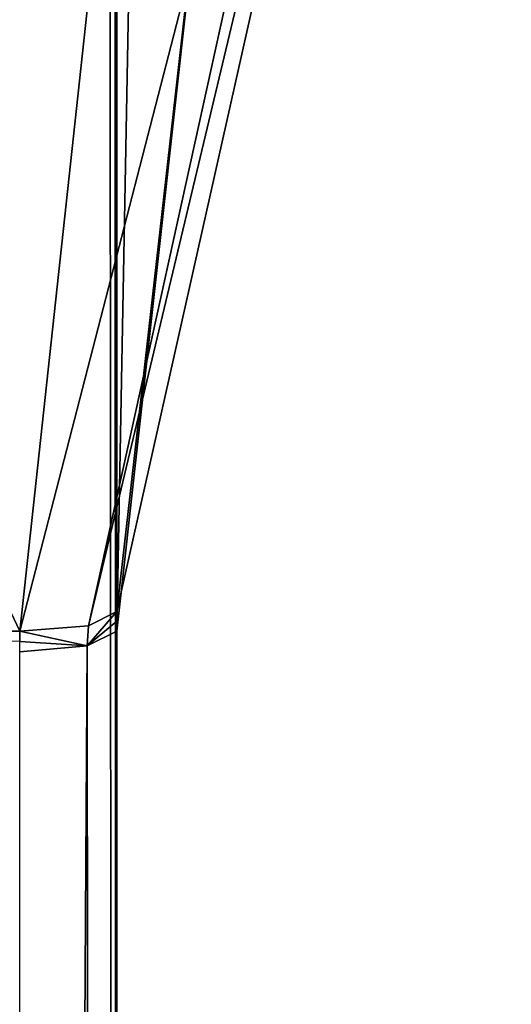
# Model space of a CAD drawing. Header units: millimetres. Extents: x -275 to 275, y -678 to 20.
# Tile 463 of 514: x 4.7 to 6.22, y -42.86 to -39.82. Entities that reach past the tile are written whole.
import ezdxf

# ---------------------------------------------------------------- set-up
doc = ezdxf.new("R2010")
doc.units = ezdxf.units.MM
doc.header["$LTSCALE"] = 65.185185
for name, color, linetype in [('249', 7, 'CONTINUOUS'), ('252', 7, 'CONTINUOUS'), ('369', 7, 'CONTINUOUS'), ('370', 7, 'CONTINUOUS'), ('371', 7, 'CONTINUOUS'), ('390', 7, 'CONTINUOUS'), ('391', 7, 'CONTINUOUS'), ('392', 7, 'CONTINUOUS'), ('393', 7, 'CONTINUOUS'), ('394', 7, 'CONTINUOUS')]:
    doc.layers.add(name, color=color, linetype=linetype)

msp = doc.modelspace()

# ---------------------------------------------------------------- linework, layer by layer
at = {"layer": '249', "linetype": 'Continuous'}
for points in [[(5, -11.7635, 16.85), (5, -74.7, 16.85), (5, -15.4223, 13.5814), (5, -11.7635, 16.85)], [(5, -15.4223, 13.5814), (5, -74.7, 16.85), (5, -18.2021, 9.5387), (5, -15.4223, 13.5814)], [(5, -18.2021, 9.5387), (5, -74.7, 16.85), (5, -41.7104, 9.5388), (5, -18.2021, 9.5387)], [(5, -41.7104, 9.5388), (5, -74.7, 16.85), (5, -41.7104, -13.0355), (5, -41.7104, 9.5388)], [(5, -41.7104, -13.0355), (5, -74.7, 16.85), (5, -74.1478, -6.0272), (5, -41.7104, -13.0355)]]:
    msp.add_3dface(points, dxfattribs=at)
at = {"layer": '252', "linetype": 'Continuous'}
for points in [[(4.1213, -74.7, 18.9713), (4.9632, -10.8898, 17.3182), (4.0576, -6.3554, 19.0332), (4.1213, -74.7, 18.9713)], [(5, -74.7, 16.85), (4.9632, -10.8898, 17.3182), (4.1213, -74.7, 18.9713), (5, -74.7, 16.85)], [(4.9632, -10.8898, 17.3182), (5, -74.7, 16.85), (4.991, -11.3411, 17.0828), (4.9632, -10.8898, 17.3182)], [(5, -74.7, 16.85), (5, -11.7635, 16.85), (4.991, -11.3411, 17.0828), (5, -74.7, 16.85)]]:
    msp.add_3dface(points, dxfattribs=at)
at = {"layer": '369', "linetype": 'Continuous'}
for points in [[(5, -41.7104, -13.0355), (4.9121, -74.1926, -6.2345), (4.9089, -41.7559, -13.246), (5, -41.7104, -13.0355)], [(5, -41.7104, -13.0355), (5, -74.1478, -6.0272), (4.9121, -74.1926, -6.2345), (5, -41.7104, -13.0355)], [(4.9121, -74.1926, -6.2345), (4.7, -74.2112, -6.3204), (4.9089, -41.7559, -13.246), (4.9121, -74.1926, -6.2345)], [(4.9089, -41.7559, -13.246), (4.7, -74.2112, -6.3204), (4.7, -41.7738, -13.3287), (4.9089, -41.7559, -13.246)]]:
    msp.add_3dface(points, dxfattribs=at)
at = {"layer": '370', "linetype": 'Continuous'}
for points in [[(5, -41.6798, -13.0422), (4.9089, -41.7559, -13.246), (5.0001, -41.6492, -13.049), (5, -41.6798, -13.0422)], [(5.0001, -41.6492, -13.049), (4.9089, -41.7559, -13.246), (4.9124, -41.694, -13.2559), (5.0001, -41.6492, -13.049)], [(4.9089, -41.7559, -13.246), (4.7001, -41.7104, -13.3424), (4.9124, -41.694, -13.2559), (4.9089, -41.7559, -13.246)], [(5, -41.7104, -13.0355), (4.9089, -41.7559, -13.246), (5, -41.6798, -13.0422), (5, -41.7104, -13.0355)], [(4.7001, -41.7104, -13.3424), (4.9089, -41.7559, -13.246), (4.7, -41.7421, -13.3356), (4.7001, -41.7104, -13.3424)], [(4.9089, -41.7559, -13.246), (4.7, -41.7738, -13.3287), (4.7, -41.7421, -13.3356), (4.9089, -41.7559, -13.246)]]:
    msp.add_3dface(points, dxfattribs=at)
at = {"layer": '371', "linetype": 'Continuous'}
msp.add_3dface([(4.7001, -41.7104, -13.3424), (4.7, -41.7421, -13.3356), (2.8001, -41.7104, -13.3424), (4.7001, -41.7104, -13.3424)], dxfattribs=at)
at = {"layer": '390', "linetype": 'Continuous'}
for points in [[(4.7001, -41.7104, -13.3424), (2.8001, -41.7104, -13.3424), (3.1549, -38.4455, -13.9457), (4.7001, -41.7104, -13.3424)], [(4.7001, -41.7104, -13.3424), (3.1549, -38.4455, -13.9457), (5.0091, -38.8604, -13.9443), (4.7001, -41.7104, -13.3424)]]:
    msp.add_3dface(points, dxfattribs=at)
at = {"layer": '391', "linetype": 'Continuous'}
for points in [[(4.9124, -41.694, -13.2559), (4.7001, -41.7104, -13.3424), (6.1184, -36.2146, -14.4354), (4.9124, -41.694, -13.2559)], [(4.7001, -41.7104, -13.3424), (5.0091, -38.8604, -13.9443), (6.1184, -36.2146, -14.4354), (4.7001, -41.7104, -13.3424)], [(6.218, -36.2164, -14.224), (4.9124, -41.694, -13.2559), (6.1184, -36.2146, -14.4354), (6.218, -36.2164, -14.224)], [(5.0001, -41.6492, -13.049), (4.9124, -41.694, -13.2559), (6.218, -36.2164, -14.224), (5.0001, -41.6492, -13.049)], [(5.0001, -41.6492, -13.049), (6.218, -36.2164, -14.224), (5.3155, -38.864, -13.6511), (5.0001, -41.6492, -13.049)]]:
    msp.add_3dface(points, dxfattribs=at)
at = {"layer": '392', "linetype": 'Continuous'}
for points in [[(5, -41.7104, 9.5388), (5.0001, -41.6492, -13.049), (5.3145, -38.8682, 6.4244), (5, -41.7104, 9.5388)], [(5.0001, -41.6492, -13.049), (5.3155, -38.864, -13.6511), (5.3145, -38.8682, 6.4244), (5.0001, -41.6492, -13.049)], [(5, -41.7104, 9.5388), (5, -41.6798, -13.0422), (5.0001, -41.6492, -13.049), (5, -41.7104, 9.5388)], [(5, -41.7104, 9.5388), (5, -41.7104, -13.0355), (5, -41.6798, -13.0422), (5, -41.7104, 9.5388)]]:
    msp.add_3dface(points, dxfattribs=at)
at = {"layer": '393', "linetype": 'Continuous'}
msp.add_3dface([(5, -41.7104, 9.5388), (5.3145, -38.8682, 6.4244), (5.0778, -37.5103, 9.0151), (5, -41.7104, 9.5388)], dxfattribs=at)
at = {"layer": '394', "linetype": 'Continuous'}
msp.add_3dface([(5, -18.2021, 9.5387), (5, -41.7104, 9.5388), (5.0778, -37.5103, 9.0151), (5, -18.2021, 9.5387)], dxfattribs=at)

doc.saveas('drawing.dxf')
